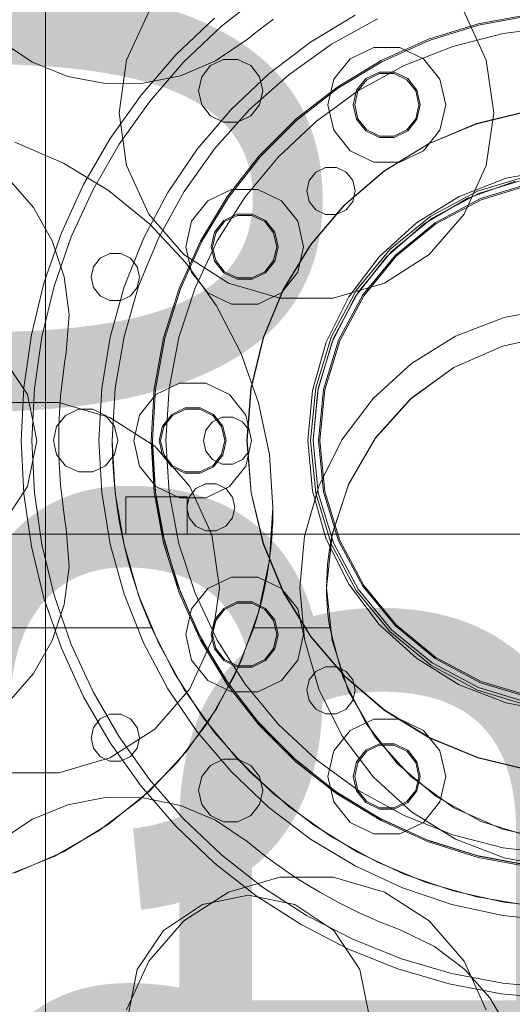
# Model space of a CAD drawing. Header units: millimetres. Extents: x -2233 to 61924, y -68080 to 6847.
# Tile 763 of 1022: x 24240 to 24424, y 1514 to 1882. Entities that reach past the tile are written whole.
import ezdxf

# ---------------------------------------------------------------- set-up
doc = ezdxf.new("R2010")
doc.units = ezdxf.units.MM
for name, color, linetype, lineweight in [('COTAS_O', 1, 'Continuous', 0), ('COTAS_P', 1, 'Continuous', 0), ('lateral_briquetadora', 7, 'Continuous', 0)]:
    doc.layers.add(name, color=color, linetype=linetype, lineweight=lineweight)
doc.dimstyles.new('R19_100', dxfattribs={"dimtxt": 250, "dimasz": 150, "dimexe": 150, "dimexo": 80, "dimgap": 100, "dimtad": 1, "dimtih": 1, "dimtoh": 1, "dimdsep": 46, "dimcen": 0.09, "dimadec": 0, "dimazin": 0, "dimtfac": 1, "dimtdec": 4, "dimtofl": 0, "dimtmove": 0, "dimatfit": 3, "dimfxl": 1, "dimtolj": 1, "dimtzin": 0, "dimarcsym": 0})

# ---------------------------------------------------------------- blocks, each defined once
blk = doc.blocks.new('DIM_R27_4')
at = {"layer": 'COTAS_P'}
for p, q in [((15248.37, 1279.09), (24311.82, 4109.09)), ((24311.82, 4109.09), (24155.23, 4107.34)), ((24311.82, 4109.09), (24182.05, 4021.43)), ((24580.07, 3250), (24311.82, 4109.09)), ((15248.37, 1279.09), (15378.14, 1366.76)), ((15248.37, 1279.09), (15404.97, 1280.85)), ((15516.62, 420), (15248.37, 1279.09))]:
    blk.add_line(p, q, dxfattribs=at)
blk.add_text('9495 P', height=250, rotation=17.3406, dxfattribs=at).set_placement((19750.29, 2789.55))
blk = doc.blocks.new('DIM_R27_7')
at = {"layer": 'COTAS_P'}
for p, q in [((24250.07, 2141), (24400.07, 2186)), ((26750.07, 2141), (26600.07, 2186)), ((24250.07, 1241), (24250.07, 2141)), ((24250.07, 2141), (26750.07, 2141)), ((24250.07, 2141), (24400.07, 2096)), ((26750.07, 2141), (26600.07, 2096)), ((26750.07, 1241), (26750.07, 2141))]:
    blk.add_line(p, q, dxfattribs=at)
blk.add_text('2500 P', height=250, dxfattribs=at).set_placement((25500.07, 2241))
blk = doc.blocks.new('DIM_R27_8')
at = {"layer": 'COTAS_P'}
for p, q in [((24250.07, 1241), (24650.07, 1241)), ((24650.07, 1241), (24605.07, 1091)), ((24650.07, 0), (24650.07, 1241)), ((24650.07, 1241), (24695.07, 1091)), ((24650.07, 0), (24605.07, 150)), ((24650.07, 0), (24695.07, 150)), ((24250.07, 0), (24650.07, 0))]:
    blk.add_line(p, q, dxfattribs=at)
blk.add_text('1241 P', height=250, rotation=90, dxfattribs=at).set_placement((24550.07, 620.5))
blk = doc.blocks.new('DIM_R27_28')
at = {"layer": 'COTAS_O'}
for p, q in [((23750.07, 2330), (24450.07, 2330)), ((24450.07, 2330), (24405.07, 2180)), ((24450.07, 0), (24450.07, 2330)), ((24450.07, 2330), (24495.07, 2180)), ((24450.07, 0), (24405.07, 150)), ((24450.07, 0), (24495.07, 150)), ((23750.07, 0), (24450.07, 0))]:
    blk.add_line(p, q, dxfattribs=at)
blk.add_text('2330 O', height=250, rotation=90, dxfattribs=at).set_placement((24350.07, 1165))

msp = doc.modelspace()

# ---------------------------------------------------------------- linework, layer by layer
at = {"layer": 'lateral_briquetadora'}
for p, q in [((24315.821, 1879.929), (24331.156, 1891.988)), ((24280.403, 1867.256), (24288.68, 1885.38)), ((24406.455, 1885.38), (24414.732, 1867.256)), ((24298.807, 1869.227), (24313.202, 1882.952)), ((24335.208, 1882.583), (24331.886, 1880.107)), ((24365.754, 1884.032), (24349.054, 1873.984)), ((24356.962, 1873.177), (24374.138, 1882.67)), ((24411.657, 1880.836), (24430.721, 1884.33)), ((24411.777, 1880.351), (24430.782, 1883.833)), ((24301.702, 1866.466), (24315.821, 1879.929)), ((24331.886, 1880.107), (24328.617, 1877.56)), ((24393.153, 1875.07), (24411.657, 1880.836)), ((24393.331, 1874.603), (24411.777, 1880.351)), ((24421.023, 1877.255), (24440.335, 1879.694)), ((24245.285, 1866.538), (24233.417, 1874.359)), ((24325.402, 1874.945), (24313.636, 1866.974)), ((24328.617, 1877.56), (24325.402, 1874.945)), ((24375.479, 1867.116), (24393.153, 1875.07)), ((24375.712, 1866.673), (24393.331, 1874.603)), ((24402.17, 1872.414), (24421.023, 1877.255)), ((24349.054, 1873.984), (24333.538, 1862.189)), ((24340.957, 1861.821), (24356.962, 1873.177)), ((24363.851, 1867.774), (24372.672, 1872.022)), ((24372.672, 1872.022), (24382.463, 1872.022)), ((24382.463, 1872.022), (24391.284, 1867.774)), ((24384.072, 1865.248), (24402.17, 1872.414)), ((24277.567, 1847.535), (24280.403, 1867.256)), ((24285.782, 1854.195), (24298.807, 1869.227)), ((24313.636, 1866.974), (24300.54, 1861.452)), ((24316.582, 1867.514), (24311.771, 1865.197)), ((24321.923, 1867.514), (24316.582, 1867.514)), ((24326.735, 1865.197), (24321.923, 1867.514)), ((24357.746, 1860.119), (24363.851, 1867.774)), ((24358.893, 1857.089), (24375.479, 1867.116)), ((24359.177, 1856.677), (24375.712, 1866.673)), ((24391.284, 1867.774), (24397.389, 1860.119)), ((24414.732, 1867.256), (24417.567, 1847.535)), ((24258.45, 1861.183), (24245.285, 1866.538)), ((24288.927, 1851.723), (24301.702, 1866.466)), ((24311.771, 1865.197), (24308.441, 1861.021)), ((24330.064, 1861.021), (24326.735, 1865.197)), ((24367.014, 1855.871), (24384.072, 1865.248)), ((24272.406, 1858.499), (24258.45, 1861.183)), ((24300.54, 1861.452), (24286.619, 1858.59)), ((24308.441, 1861.021), (24307.253, 1855.815)), ((24333.538, 1862.189), (24319.388, 1848.786)), ((24326.324, 1848.744), (24340.957, 1861.821)), ((24331.253, 1855.815), (24330.064, 1861.021)), ((24355.567, 1850.574), (24357.746, 1860.119)), ((24366.305, 1855.997), (24369.774, 1860.347)), ((24366.756, 1855.78), (24370.086, 1859.956)), ((24369.774, 1860.347), (24374.786, 1862.76)), ((24370.086, 1859.956), (24374.897, 1862.273)), ((24374.786, 1862.76), (24380.349, 1862.76)), ((24374.897, 1862.273), (24380.238, 1862.273)), ((24380.238, 1862.273), (24385.049, 1859.956)), ((24380.349, 1862.76), (24385.361, 1860.347)), ((24385.049, 1859.956), (24388.379, 1855.78)), ((24385.361, 1860.347), (24388.83, 1855.997)), ((24397.389, 1860.119), (24399.567, 1850.574)), ((24286.619, 1858.59), (24272.406, 1858.499)), ((24307.253, 1855.815), (24308.441, 1850.608)), ((24330.064, 1850.608), (24331.253, 1855.815)), ((24343.636, 1845.136), (24358.893, 1857.089)), ((24343.968, 1844.762), (24359.177, 1856.677)), ((24351.267, 1844.43), (24367.014, 1855.871)), ((24365.067, 1850.574), (24366.305, 1855.997)), ((24365.567, 1850.574), (24366.756, 1855.78)), ((24388.379, 1855.78), (24389.567, 1850.574)), ((24388.83, 1855.997), (24390.067, 1850.574)), ((24274.245, 1837.994), (24285.782, 1854.195)), ((24277.611, 1835.831), (24288.927, 1851.723)), ((24319.388, 1848.786), (24306.771, 1833.931)), ((24308.441, 1850.608), (24311.771, 1846.433)), ((24313.247, 1834.111), (24326.324, 1848.744)), ((24326.735, 1846.433), (24330.064, 1850.608)), ((24357.746, 1841.028), (24355.567, 1850.574)), ((24366.305, 1845.15), (24365.067, 1850.574)), ((24366.756, 1845.367), (24365.567, 1850.574)), ((24389.567, 1850.574), (24388.379, 1845.367)), ((24390.067, 1850.574), (24388.83, 1845.15)), ((24399.567, 1850.574), (24397.389, 1841.028)), ((24280.403, 1827.814), (24277.567, 1847.535)), ((24311.771, 1846.433), (24316.582, 1844.116)), ((24321.923, 1844.116), (24326.735, 1846.433)), ((24329.932, 1831.431), (24343.636, 1845.136)), ((24330.306, 1831.1), (24343.968, 1844.762)), ((24369.774, 1840.801), (24366.305, 1845.15)), ((24370.086, 1841.192), (24366.756, 1845.367)), ((24388.379, 1845.367), (24385.049, 1841.192)), ((24388.83, 1845.15), (24385.361, 1840.801)), ((24411.103, 1843.509), (24430.067, 1848.136)), ((24411.206, 1843.437), (24430.167, 1848.051)), ((24417.567, 1847.535), (24414.732, 1827.814)), ((24316.582, 1844.116), (24321.923, 1844.116)), ((24337.077, 1831.105), (24351.267, 1844.43)), ((24363.851, 1833.373), (24357.746, 1841.028)), ((24374.897, 1838.875), (24370.086, 1841.192)), ((24385.049, 1841.192), (24380.238, 1838.875)), ((24397.389, 1841.028), (24391.284, 1833.373)), ((24393.092, 1835.979), (24411.103, 1843.509)), ((24393.197, 1835.92), (24411.206, 1843.437)), ((24264.301, 1820.769), (24274.245, 1837.994)), ((24374.786, 1838.387), (24369.774, 1840.801)), ((24380.349, 1838.387), (24374.786, 1838.387)), ((24380.238, 1838.875), (24374.897, 1838.875)), ((24385.361, 1840.801), (24380.349, 1838.387)), ((24238.625, 1836.628), (24256.777, 1828.743)), ((24267.856, 1818.936), (24277.611, 1835.831)), ((24306.771, 1833.931), (24295.833, 1817.8)), ((24301.891, 1818.106), (24313.247, 1834.111)), ((24376.477, 1825.732), (24393.092, 1835.979)), ((24376.581, 1825.685), (24393.197, 1835.92)), ((24317.979, 1816.174), (24329.932, 1831.431)), ((24318.39, 1815.89), (24330.306, 1831.1)), ((24324.67, 1816.107), (24337.077, 1831.105)), ((24372.672, 1829.125), (24363.851, 1833.373)), ((24391.284, 1833.373), (24382.463, 1829.125)), ((24256.777, 1828.743), (24273.686, 1818.461)), ((24288.68, 1809.69), (24280.403, 1827.814)), ((24351.118, 1825.375), (24354.727, 1827.112)), ((24354.727, 1827.112), (24358.732, 1827.112)), ((24358.732, 1827.112), (24362.341, 1825.375)), ((24382.463, 1829.125), (24372.672, 1829.125)), ((24414.732, 1827.814), (24406.455, 1809.69)), ((24422.154, 1823.106), (24440.656, 1826.565)), ((24236.32, 1822.854), (24245.623, 1812.109)), ((24348.621, 1822.243), (24351.118, 1825.375)), ((24361.663, 1813.018), (24376.477, 1825.732)), ((24361.767, 1812.981), (24376.581, 1825.685)), ((24362.341, 1825.375), (24364.838, 1822.243)), ((24404.602, 1816.307), (24422.154, 1823.106)), ((24430.363, 1824.059), (24411.416, 1818.312)), ((24411.799, 1817.388), (24430.558, 1823.079)), ((24256.039, 1802.677), (24264.301, 1820.769)), ((24259.752, 1801.191), (24267.856, 1818.936)), ((24310.777, 1814.7), (24319.598, 1818.948)), ((24319.598, 1818.948), (24329.389, 1818.948)), ((24329.389, 1818.948), (24338.211, 1814.7)), ((24347.729, 1818.338), (24348.621, 1822.243)), ((24364.838, 1822.243), (24365.729, 1818.338)), ((24407.785, 1815.621), (24425.567, 1821.952)), ((24412.565, 1815.54), (24430.949, 1821.117)), ((24412.756, 1815.078), (24431.046, 1820.627)), ((24273.686, 1818.461), (24289.038, 1805.971)), ((24295.833, 1817.8), (24286.704, 1800.58)), ((24292.398, 1800.93), (24301.891, 1818.106)), ((24307.952, 1799.588), (24317.979, 1816.174)), ((24308.395, 1799.356), (24318.39, 1815.89)), ((24314.24, 1799.672), (24324.67, 1816.107)), ((24348.621, 1814.433), (24347.729, 1818.338)), ((24365.729, 1818.338), (24364.838, 1814.433)), ((24388.599, 1806.398), (24404.602, 1816.307)), ((24391.509, 1806.061), (24407.785, 1815.621)), ((24411.416, 1818.312), (24393.955, 1808.978)), ((24394.51, 1808.147), (24411.799, 1817.388)), ((24395.622, 1806.484), (24412.565, 1815.54)), ((24245.623, 1812.109), (24252.651, 1799.756)), ((24304.672, 1807.045), (24310.777, 1814.7)), ((24338.211, 1814.7), (24344.315, 1807.045)), ((24351.118, 1811.302), (24348.621, 1814.433)), ((24349.015, 1798.15), (24361.663, 1813.018)), ((24349.118, 1798.122), (24361.767, 1812.981)), ((24364.838, 1814.433), (24362.341, 1811.302)), ((24395.899, 1806.068), (24412.756, 1815.078)), ((24301.727, 1794.633), (24288.68, 1809.69)), ((24316.7, 1807.273), (24321.712, 1809.687)), ((24317.012, 1806.882), (24321.824, 1809.199)), ((24321.712, 1809.687), (24327.275, 1809.687)), ((24321.824, 1809.199), (24327.164, 1809.199)), ((24327.164, 1809.199), (24331.976, 1806.882)), ((24327.275, 1809.687), (24332.287, 1807.273)), ((24354.727, 1809.564), (24351.118, 1811.302)), ((24358.732, 1809.564), (24354.727, 1809.564)), ((24362.341, 1811.302), (24358.732, 1809.564)), ((24393.955, 1808.978), (24378.65, 1796.418)), ((24379.357, 1795.711), (24394.51, 1808.147)), ((24406.455, 1809.69), (24393.408, 1794.633)), ((24289.038, 1805.971), (24302.546, 1791.508)), ((24302.494, 1797.5), (24304.672, 1807.045)), ((24313.232, 1802.924), (24316.7, 1807.273)), ((24313.682, 1802.707), (24317.012, 1806.882)), ((24331.976, 1806.882), (24335.305, 1802.707)), ((24332.287, 1807.273), (24335.756, 1802.924)), ((24344.315, 1807.045), (24346.494, 1797.5)), ((24374.689, 1793.717), (24388.599, 1806.398)), ((24377.32, 1793.613), (24391.509, 1806.061)), ((24380.771, 1794.296), (24395.622, 1806.484)), ((24381.125, 1793.943), (24395.899, 1806.068)), ((24249.533, 1783.882), (24256.039, 1802.677)), ((24253.371, 1782.755), (24259.752, 1801.191)), ((24286.704, 1800.58), (24279.49, 1782.474)), ((24284.888, 1782.799), (24292.398, 1800.93)), ((24311.994, 1797.5), (24313.232, 1802.924)), ((24312.494, 1797.5), (24313.682, 1802.707)), ((24335.305, 1802.707), (24336.494, 1797.5)), ((24335.756, 1802.924), (24336.994, 1797.5)), ((24252.651, 1799.756), (24257.133, 1786.269)), ((24299.997, 1781.914), (24307.952, 1799.588)), ((24300.465, 1781.737), (24308.395, 1799.356)), ((24304.672, 1787.955), (24302.494, 1797.5)), ((24305.952, 1782.059), (24314.24, 1799.672)), ((24313.232, 1792.076), (24311.994, 1797.5)), ((24313.682, 1792.293), (24312.494, 1797.5)), ((24336.494, 1797.5), (24335.305, 1792.293)), ((24336.994, 1797.5), (24335.756, 1792.076)), ((24338.84, 1781.489), (24349.015, 1798.15)), ((24338.942, 1781.469), (24349.118, 1798.122)), ((24346.494, 1797.5), (24344.315, 1787.955)), ((24270.582, 1793.162), (24268.084, 1790.031)), ((24274.19, 1794.9), (24270.582, 1793.162)), ((24278.196, 1794.9), (24274.19, 1794.9)), ((24281.804, 1793.162), (24278.196, 1794.9)), ((24284.302, 1790.031), (24281.804, 1793.162)), ((24318.488, 1783.861), (24301.727, 1794.633)), ((24363.345, 1778.696), (24374.689, 1793.717)), ((24365.722, 1778.72), (24377.32, 1793.613)), ((24378.65, 1796.418), (24366.089, 1781.113)), ((24366.921, 1780.557), (24379.357, 1795.711)), ((24368.583, 1779.446), (24380.771, 1794.296)), ((24368.999, 1779.168), (24381.125, 1793.943)), ((24393.408, 1794.633), (24376.647, 1783.861)), ((24268.084, 1790.031), (24267.193, 1786.126)), ((24285.193, 1786.126), (24284.302, 1790.031)), ((24302.546, 1791.508), (24313.958, 1775.34)), ((24316.7, 1787.727), (24313.232, 1792.076)), ((24317.012, 1788.118), (24313.682, 1792.293)), ((24335.305, 1792.293), (24331.976, 1788.118)), ((24335.756, 1792.076), (24332.287, 1787.727)), ((24257.133, 1786.269), (24258.898, 1772.166)), ((24267.193, 1786.126), (24268.084, 1782.221)), ((24284.302, 1782.221), (24285.193, 1786.126)), ((24310.777, 1780.3), (24304.672, 1787.955)), ((24321.712, 1785.313), (24316.7, 1787.727)), ((24321.824, 1785.801), (24317.012, 1788.118)), ((24327.164, 1785.801), (24321.824, 1785.801)), ((24331.976, 1788.118), (24327.164, 1785.801)), ((24332.287, 1787.727), (24327.275, 1785.313)), ((24344.315, 1787.955), (24338.211, 1780.3)), ((24244.844, 1764.554), (24249.533, 1783.882)), ((24248.772, 1763.797), (24253.371, 1782.755)), ((24268.084, 1782.221), (24270.582, 1779.089)), ((24279.49, 1782.474), (24274.276, 1763.695)), ((24279.455, 1763.941), (24284.888, 1782.799)), ((24281.804, 1779.089), (24284.302, 1782.221)), ((24299.937, 1763.547), (24305.952, 1782.059)), ((24337.605, 1778.248), (24318.488, 1783.861)), ((24327.275, 1785.313), (24321.712, 1785.313)), ((24376.647, 1783.861), (24357.53, 1778.248)), ((24270.582, 1779.089), (24274.19, 1777.351)), ((24278.196, 1777.351), (24281.804, 1779.089)), ((24294.231, 1763.41), (24299.997, 1781.914)), ((24294.717, 1763.291), (24300.465, 1781.737)), ((24319.598, 1776.052), (24310.777, 1780.3)), ((24338.211, 1780.3), (24329.389, 1776.052)), ((24331.39, 1763.446), (24338.84, 1781.489)), ((24331.49, 1763.433), (24338.942, 1781.469)), ((24354.955, 1761.847), (24363.345, 1778.696)), ((24366.089, 1781.113), (24356.756, 1763.651)), ((24357.13, 1761.914), (24365.722, 1778.72)), ((24357.68, 1763.268), (24366.921, 1780.557)), ((24359.527, 1762.503), (24368.583, 1779.446)), ((24359.989, 1762.312), (24368.999, 1779.168)), ((24274.19, 1777.351), (24278.196, 1777.351)), ((24313.958, 1775.34), (24323.063, 1757.768)), ((24329.389, 1776.052), (24319.598, 1776.052)), ((24357.53, 1778.248), (24337.605, 1778.248)), ((24258.898, 1772.166), (24257.878, 1757.991)), ((24403.265, 1763.992), (24421.333, 1770.992)), ((24421.333, 1770.992), (24440.379, 1774.552)), ((24242.014, 1744.867), (24244.844, 1764.554)), ((24245.996, 1744.486), (24248.772, 1763.797)), ((24274.276, 1763.695), (24271.123, 1744.461)), ((24276.168, 1744.594), (24279.455, 1763.941)), ((24356.756, 1763.651), (24351.008, 1744.704)), ((24386.791, 1753.792), (24403.265, 1763.992)), ((24420.711, 1760.35), (24440.137, 1764.48)), ((24420.767, 1760.368), (24440.157, 1764.482)), ((24290.738, 1744.346), (24294.231, 1763.41)), ((24291.234, 1744.286), (24294.717, 1763.291)), ((24296.29, 1744.427), (24299.937, 1763.547)), ((24326.845, 1744.461), (24331.39, 1763.446)), ((24326.945, 1744.455), (24331.49, 1763.433)), ((24349.804, 1743.742), (24354.955, 1761.847)), ((24351.849, 1743.792), (24357.13, 1761.914)), ((24351.989, 1744.509), (24357.68, 1763.268)), ((24353.951, 1744.119), (24359.527, 1762.503)), ((24354.441, 1744.021), (24359.989, 1762.312)), ((24402.567, 1752.272), (24420.711, 1760.35)), ((24402.652, 1752.321), (24420.767, 1760.368)), ((24233.637, 1756.82), (24243.392, 1742.221)), ((24257.878, 1757.991), (24257.221, 1753.899)), ((24323.063, 1757.768), (24329.69, 1739.121)), ((24257.221, 1753.899), (24256.65, 1749.795)), ((24372.472, 1740.738), (24386.791, 1753.792)), ((24256.65, 1749.795), (24256.167, 1745.68)), ((24386.5, 1740.599), (24402.567, 1752.272)), ((24386.602, 1740.69), (24402.652, 1752.321)), ((24256.167, 1745.68), (24255.771, 1741.555)), ((24291.351, 1742.2), (24300.172, 1746.448)), ((24300.172, 1746.448), (24309.963, 1746.448)), ((24309.963, 1746.448), (24318.784, 1742.2)), ((24241.067, 1725), (24242.014, 1744.867)), ((24243.392, 1742.221), (24246.817, 1725)), ((24245.067, 1725), (24245.996, 1744.486)), ((24255.771, 1741.555), (24255.464, 1737.423)), ((24271.123, 1744.461), (24270.067, 1725)), ((24275.067, 1725), (24276.168, 1744.594)), ((24285.246, 1734.545), (24291.351, 1742.2)), ((24289.567, 1725), (24290.738, 1744.346)), ((24290.067, 1725), (24291.234, 1744.286)), ((24295.067, 1725), (24296.29, 1744.427)), ((24318.784, 1742.2), (24324.889, 1734.545)), ((24325.317, 1725), (24326.845, 1744.461)), ((24325.417, 1725), (24326.945, 1744.455)), ((24348.067, 1725), (24349.804, 1743.742)), ((24351.008, 1744.704), (24349.067, 1725)), ((24350.067, 1725), (24351.989, 1744.509)), ((24350.067, 1725), (24351.849, 1743.792)), ((24352.067, 1725), (24353.951, 1744.119)), ((24352.567, 1725), (24354.441, 1744.021)), ((24235.105, 1739.287), (24255.03, 1739.287)), ((24255.03, 1739.287), (24274.147, 1733.674)), ((24329.69, 1739.121), (24333.717, 1719.744)), ((24360.795, 1725.275), (24372.472, 1740.738)), ((24373.211, 1725.84), (24386.5, 1740.599)), ((24373.314, 1725.982), (24386.602, 1740.69)), ((24254.256, 1730.207), (24257.586, 1734.382)), ((24255.464, 1737.423), (24255.244, 1733.285)), ((24257.586, 1734.382), (24262.397, 1736.699)), ((24262.397, 1736.699), (24267.738, 1736.699)), ((24267.738, 1736.699), (24272.549, 1734.382)), ((24272.549, 1734.382), (24275.879, 1730.207)), ((24283.067, 1725), (24285.246, 1734.545)), ((24293.805, 1730.424), (24297.274, 1734.773)), ((24294.256, 1730.207), (24297.586, 1734.382)), ((24297.274, 1734.773), (24302.286, 1737.187)), ((24297.586, 1734.382), (24302.397, 1736.699)), ((24302.286, 1737.187), (24307.849, 1737.187)), ((24302.397, 1736.699), (24307.738, 1736.699)), ((24307.738, 1736.699), (24312.549, 1734.382)), ((24307.849, 1737.187), (24312.861, 1734.773)), ((24312.549, 1734.382), (24315.879, 1730.207)), ((24312.861, 1734.773), (24316.33, 1730.424)), ((24324.889, 1734.545), (24327.067, 1725)), ((24255.244, 1733.285), (24255.112, 1729.143)), ((24274.147, 1733.674), (24290.908, 1722.902)), ((24292.567, 1725), (24293.805, 1730.424)), ((24309.959, 1728.905), (24312.456, 1732.036)), ((24312.456, 1732.036), (24316.065, 1733.774)), ((24316.065, 1733.774), (24320.07, 1733.774)), ((24316.33, 1730.424), (24317.567, 1725)), ((24320.07, 1733.774), (24323.679, 1732.036)), ((24323.679, 1732.036), (24326.176, 1728.905)), ((24253.067, 1725), (24254.256, 1730.207)), ((24255.112, 1729.143), (24255.067, 1725)), ((24275.879, 1730.207), (24277.067, 1725)), ((24293.067, 1725), (24294.256, 1730.207)), ((24309.067, 1725), (24309.959, 1728.905)), ((24315.879, 1730.207), (24317.067, 1725)), ((24326.176, 1728.905), (24327.067, 1725)), ((24242.014, 1705.133), (24241.067, 1725)), ((24246.817, 1725), (24243.392, 1707.779)), ((24245.996, 1705.514), (24245.067, 1725)), ((24254.256, 1719.793), (24253.067, 1725)), ((24255.067, 1725), (24255.112, 1720.857)), ((24270.067, 1725), (24271.123, 1705.539)), ((24275.14, 1719.967), (24275.067, 1725)), ((24276.168, 1705.406), (24275.067, 1725)), ((24277.067, 1725), (24275.879, 1719.793)), ((24285.246, 1715.455), (24283.067, 1725)), ((24290.738, 1705.654), (24289.567, 1725)), ((24290.096, 1721.992), (24290.067, 1725)), ((24291.234, 1705.714), (24290.067, 1725)), ((24293.805, 1719.576), (24292.567, 1725)), ((24294.256, 1719.793), (24293.067, 1725)), ((24296.29, 1705.573), (24295.067, 1725)), ((24309.959, 1721.095), (24309.067, 1725)), ((24317.067, 1725), (24315.879, 1719.793)), ((24317.567, 1725), (24316.33, 1719.576)), ((24327.067, 1725), (24324.889, 1715.455)), ((24326.853, 1705.485), (24325.317, 1725)), ((24326.952, 1705.5), (24325.417, 1725)), ((24327.067, 1725), (24326.176, 1721.095)), ((24349.804, 1706.258), (24348.067, 1725)), ((24349.067, 1725), (24351.008, 1705.296)), ((24351.989, 1705.491), (24350.067, 1725)), ((24353.951, 1705.881), (24352.067, 1725)), ((24352.158, 1707.93), (24360.795, 1725.275)), ((24354.441, 1705.979), (24352.567, 1725)), ((24363.281, 1708.64), (24373.211, 1725.84)), ((24363.368, 1708.836), (24373.314, 1725.982)), ((24257.586, 1715.618), (24254.256, 1719.793)), ((24255.112, 1720.857), (24255.244, 1716.715)), ((24275.879, 1719.793), (24272.549, 1715.618)), ((24275.357, 1714.938), (24275.14, 1719.967)), ((24290.181, 1718.984), (24290.096, 1721.992)), ((24290.908, 1722.902), (24303.955, 1707.845)), ((24297.274, 1715.227), (24293.805, 1719.576)), ((24297.586, 1715.618), (24294.256, 1719.793)), ((24312.456, 1717.964), (24309.959, 1721.095)), ((24315.879, 1719.793), (24312.549, 1715.618)), ((24316.33, 1719.576), (24312.861, 1715.227)), ((24326.176, 1721.095), (24323.679, 1717.964)), ((24333.717, 1719.744), (24335.067, 1700)), ((24255.244, 1716.715), (24255.464, 1712.577)), ((24290.322, 1715.979), (24290.181, 1718.984)), ((24290.52, 1712.977), (24290.322, 1715.979)), ((24316.065, 1716.226), (24312.456, 1717.964)), ((24320.07, 1716.226), (24316.065, 1716.226)), ((24323.679, 1717.964), (24320.07, 1716.226)), ((24255.464, 1712.577), (24255.771, 1708.445)), ((24262.397, 1713.301), (24257.586, 1715.618)), ((24267.738, 1713.301), (24262.397, 1713.301)), ((24272.549, 1715.618), (24267.738, 1713.301)), ((24275.719, 1709.917), (24275.357, 1714.938)), ((24291.351, 1707.8), (24285.246, 1715.455)), ((24290.774, 1709.979), (24290.52, 1712.977)), ((24302.286, 1712.813), (24297.274, 1715.227)), ((24302.397, 1713.301), (24297.586, 1715.618)), ((24307.849, 1712.813), (24302.286, 1712.813)), ((24307.738, 1713.301), (24302.397, 1713.301)), ((24312.549, 1715.618), (24307.738, 1713.301)), ((24312.861, 1715.227), (24307.849, 1712.813)), ((24324.889, 1715.455), (24318.784, 1707.8)), ((24255.771, 1708.445), (24256.167, 1704.32)), ((24276.225, 1704.909), (24275.719, 1709.917)), ((24291.085, 1706.986), (24290.774, 1709.979)), ((24309.865, 1708.774), (24306.256, 1707.036)), ((24313.87, 1708.774), (24309.865, 1708.774)), ((24317.479, 1707.036), (24313.87, 1708.774)), ((24357.143, 1689.752), (24363.281, 1708.64)), ((24357.197, 1690), (24363.368, 1708.836)), ((24243.392, 1707.779), (24233.637, 1693.18)), ((24244.844, 1685.446), (24242.014, 1705.133)), ((24248.772, 1686.203), (24245.996, 1705.514)), ((24271.123, 1705.539), (24274.276, 1686.305)), ((24279.455, 1686.059), (24276.168, 1705.406)), ((24276.874, 1699.917), (24276.225, 1704.909)), ((24294.231, 1686.59), (24290.738, 1705.654)), ((24291.452, 1704), (24291.085, 1706.986)), ((24294.717, 1686.709), (24291.234, 1705.714)), ((24300.172, 1703.552), (24291.351, 1707.8)), ((24299.937, 1686.453), (24296.29, 1705.573)), ((24306.256, 1707.036), (24303.759, 1703.905)), ((24303.955, 1707.845), (24312.232, 1689.721)), ((24318.784, 1707.8), (24309.963, 1703.552)), ((24319.976, 1703.905), (24317.479, 1707.036)), ((24331.423, 1686.45), (24326.853, 1705.485)), ((24331.518, 1686.481), (24326.952, 1705.5)), ((24346.855, 1689.294), (24352.158, 1707.93)), ((24354.955, 1688.153), (24349.804, 1706.258)), ((24351.008, 1705.296), (24356.756, 1686.349)), ((24357.68, 1686.732), (24351.989, 1705.491)), ((24359.527, 1687.497), (24353.951, 1705.881)), ((24359.989, 1687.688), (24354.441, 1705.979)), ((24256.167, 1704.32), (24256.65, 1700.205)), ((24303.067, 1704), (24280.067, 1704)), ((24280.067, 1690), (24280.067, 1704)), ((24291.731, 1701.987), (24291.452, 1704)), ((24303.067, 1704), (24291.452, 1704)), ((24292.036, 1699.978), (24291.731, 1701.987)), ((24309.963, 1703.552), (24300.172, 1703.552)), ((24303.759, 1703.905), (24302.867, 1700)), ((24303.067, 1690), (24303.067, 1704)), ((24320.867, 1700), (24319.976, 1703.905)), ((24256.65, 1700.205), (24257.221, 1696.101)), ((24277.667, 1694.946), (24276.874, 1699.917)), ((24292.367, 1697.973), (24292.036, 1699.978)), ((24292.723, 1695.973), (24292.367, 1697.973)), ((24302.867, 1700), (24303.759, 1696.095)), ((24319.976, 1696.095), (24320.867, 1700)), ((24335.067, 1700), (24333.717, 1680.256)), ((24335.06, 1698.57), (24335.039, 1697.141)), ((24335.067, 1700), (24335.06, 1698.57)), ((24257.221, 1696.101), (24257.878, 1692.009)), ((24278.603, 1690), (24277.667, 1694.946)), ((24293.104, 1693.977), (24292.723, 1695.973)), ((24293.511, 1691.986), (24293.104, 1693.977)), ((24303.759, 1696.095), (24306.256, 1692.964)), ((24317.479, 1692.964), (24319.976, 1696.095)), ((24334.955, 1694.283), (24334.891, 1692.854)), ((24335.004, 1695.712), (24334.955, 1694.283)), ((24335.039, 1697.141), (24335.004, 1695.712)), ((24278.603, 1690), (23960.067, 1690)), ((24940.067, 1690), (24000.067, 1690)), ((24278.603, 1690), (24093.067, 1690)), ((24093.067, 1690), (24280.067, 1690)), ((24257.878, 1692.009), (24258.898, 1677.834)), ((24279.731, 1684.869), (24278.603, 1690)), ((24303.067, 1690), (24280.067, 1690)), ((24293.943, 1690), (24293.511, 1691.986)), ((24299.403, 1671.147), (24293.943, 1690)), ((24293.943, 1690), (24303.067, 1690)), ((24303.067, 1690), (24334.722, 1690)), ((24306.256, 1692.964), (24309.865, 1691.226)), ((24309.865, 1691.226), (24313.87, 1691.226)), ((24313.87, 1691.226), (24317.479, 1692.964)), ((24334.28, 1684.913), (24334.722, 1690)), ((24334.814, 1691.427), (24334.722, 1690)), ((24357.197, 1690), (24334.722, 1690)), ((24334.891, 1692.854), (24334.814, 1691.427)), ((24357.197, 1690), (24356.633, 1687.177)), ((24357.197, 1690), (24542.938, 1690)), ((24274.276, 1686.305), (24279.49, 1667.526)), ((24299.997, 1668.086), (24294.231, 1686.59)), ((24300.465, 1668.263), (24294.717, 1686.709)), ((24305.952, 1667.941), (24299.937, 1686.453)), ((24312.232, 1689.721), (24315.067, 1670)), ((24338.914, 1668.365), (24331.423, 1686.45)), ((24339.004, 1668.41), (24331.518, 1686.481)), ((24345.067, 1670), (24346.855, 1689.294)), ((24363.345, 1671.304), (24354.955, 1688.153)), ((24355.067, 1670), (24357.143, 1689.752)), ((24356.633, 1687.177), (24356.156, 1684.338)), ((24356.756, 1686.349), (24366.089, 1668.887)), ((24366.921, 1669.443), (24357.68, 1686.732)), ((24368.583, 1670.554), (24359.527, 1687.497)), ((24368.999, 1670.832), (24359.989, 1687.688)), ((24249.533, 1666.118), (24244.844, 1685.446)), ((24253.371, 1667.245), (24248.772, 1686.203)), ((24284.888, 1667.201), (24279.455, 1686.059)), ((24281.013, 1679.774), (24279.731, 1684.869)), ((24333.66, 1679.844), (24334.28, 1684.913)), ((24356.156, 1684.338), (24355.764, 1681.487)), ((24282.446, 1674.719), (24281.013, 1679.774)), ((24333.717, 1680.256), (24329.69, 1660.879)), ((24332.861, 1674.8), (24333.66, 1679.844)), ((24355.764, 1681.487), (24355.46, 1678.624)), ((24258.898, 1677.834), (24257.133, 1663.731)), ((24355.242, 1675.754), (24355.111, 1672.878)), ((24355.46, 1678.624), (24355.242, 1675.754)), ((24284.031, 1669.71), (24282.446, 1674.719)), ((24310.777, 1669.7), (24319.598, 1673.948)), ((24319.598, 1673.948), (24329.389, 1673.948)), ((24329.389, 1673.948), (24338.211, 1669.7)), ((24331.885, 1669.788), (24332.861, 1674.8)), ((24355.111, 1672.878), (24355.067, 1670)), ((24285.766, 1664.751), (24284.031, 1669.71)), ((24307.13, 1653.104), (24299.403, 1671.147)), ((24307.952, 1650.412), (24299.997, 1668.086)), ((24308.395, 1650.644), (24300.465, 1668.263)), ((24304.672, 1662.045), (24310.777, 1669.7)), ((24314.24, 1650.328), (24305.952, 1667.941)), ((24315.067, 1670), (24312.232, 1650.279)), ((24330.733, 1664.813), (24331.885, 1669.788)), ((24338.211, 1669.7), (24344.315, 1662.045)), ((24349.143, 1651.674), (24338.914, 1668.365)), ((24349.224, 1651.733), (24339.004, 1668.41)), ((24345.067, 1670), (24346.855, 1650.706)), ((24355.067, 1670), (24355.092, 1667.848)), ((24357.143, 1650.248), (24355.067, 1670)), ((24355.092, 1667.848), (24355.165, 1665.698)), ((24374.689, 1656.283), (24363.345, 1671.304)), ((24366.089, 1668.887), (24378.65, 1653.582)), ((24379.357, 1654.289), (24366.921, 1669.443)), ((24380.771, 1655.704), (24368.583, 1670.554)), ((24381.125, 1656.057), (24368.999, 1670.832)), ((24256.039, 1647.323), (24249.533, 1666.118)), ((24259.752, 1648.809), (24253.371, 1667.245)), ((24279.49, 1667.526), (24286.704, 1649.42)), ((24292.398, 1649.07), (24284.888, 1667.201)), ((24287.648, 1659.846), (24285.766, 1664.751)), ((24316.7, 1662.273), (24321.712, 1664.687)), ((24317.012, 1661.882), (24321.824, 1664.199)), ((24321.712, 1664.687), (24327.275, 1664.687)), ((24321.824, 1664.199), (24327.164, 1664.199)), ((24327.164, 1664.199), (24331.976, 1661.882)), ((24327.275, 1664.687), (24332.287, 1662.273)), ((24329.407, 1659.882), (24330.733, 1664.813)), ((24355.165, 1665.698), (24355.287, 1663.549)), ((24257.133, 1663.731), (24252.651, 1650.244)), ((24302.494, 1652.5), (24304.672, 1662.045)), ((24313.232, 1657.924), (24316.7, 1662.273)), ((24313.682, 1657.707), (24317.012, 1661.882)), ((24329.69, 1660.879), (24323.063, 1642.232)), ((24331.976, 1661.882), (24335.305, 1657.707)), ((24332.287, 1662.273), (24335.756, 1657.924)), ((24344.315, 1662.045), (24346.494, 1652.5)), ((24355.287, 1663.549), (24355.457, 1661.404)), ((24355.457, 1661.404), (24355.676, 1659.264)), ((24289.677, 1655), (24287.648, 1659.846)), ((24311.994, 1652.5), (24313.232, 1657.924)), ((24312.494, 1652.5), (24313.682, 1657.707)), ((24327.908, 1655), (24329.407, 1659.882)), ((24335.305, 1657.707), (24336.494, 1652.5)), ((24335.756, 1657.924), (24336.994, 1652.5)), ((24355.676, 1659.264), (24355.943, 1657.129)), ((24355.943, 1657.129), (24356.259, 1655)), ((24289.677, 1655), (23960.067, 1655)), ((24289.677, 1655), (24001.28, 1655)), ((24298.367, 1637.754), (24289.677, 1655)), ((24317.009, 1636.144), (24307.13, 1653.104)), ((24327.908, 1655), (24320.664, 1636.996)), ((24356.259, 1655), (24327.908, 1655)), ((24361.168, 1636.507), (24356.259, 1655)), ((24388.599, 1643.602), (24374.689, 1656.283)), ((24378.65, 1653.582), (24393.955, 1641.022)), ((24394.51, 1641.853), (24379.357, 1654.289)), ((24395.622, 1643.516), (24380.771, 1655.704)), ((24395.899, 1643.932), (24381.125, 1656.057)), ((24252.651, 1650.244), (24245.623, 1637.891)), ((24286.704, 1649.42), (24295.833, 1632.2)), ((24304.672, 1642.955), (24302.494, 1652.5)), ((24312.232, 1650.279), (24303.955, 1632.155)), ((24317.979, 1633.826), (24307.952, 1650.412)), ((24318.39, 1634.11), (24308.395, 1650.644)), ((24313.232, 1647.076), (24311.994, 1652.5)), ((24313.682, 1647.293), (24312.494, 1652.5)), ((24324.67, 1633.893), (24314.24, 1650.328)), ((24336.494, 1652.5), (24335.305, 1647.293)), ((24336.994, 1652.5), (24335.756, 1647.076)), ((24346.494, 1652.5), (24344.315, 1642.955)), ((24346.855, 1650.706), (24352.158, 1632.07)), ((24361.856, 1636.788), (24349.143, 1651.674)), ((24361.927, 1636.859), (24349.224, 1651.733)), ((24363.281, 1631.36), (24357.143, 1650.248)), ((24264.301, 1629.231), (24256.039, 1647.323)), ((24267.856, 1631.064), (24259.752, 1648.809)), ((24301.891, 1631.894), (24292.398, 1649.07)), ((24316.7, 1642.727), (24313.232, 1647.076)), ((24317.012, 1643.118), (24313.682, 1647.293)), ((24335.305, 1647.293), (24331.976, 1643.118)), ((24335.756, 1647.076), (24332.287, 1642.727)), ((24310.777, 1635.3), (24304.672, 1642.955)), ((24323.063, 1642.232), (24313.958, 1624.66)), ((24321.712, 1640.313), (24316.7, 1642.727)), ((24321.824, 1640.801), (24317.012, 1643.118)), ((24331.976, 1643.118), (24327.164, 1640.801)), ((24332.287, 1642.727), (24327.275, 1640.313)), ((24344.315, 1642.955), (24338.211, 1635.3)), ((24404.602, 1633.693), (24388.599, 1643.602)), ((24412.565, 1634.46), (24395.622, 1643.516)), ((24412.756, 1634.922), (24395.899, 1643.932)), ((24327.275, 1640.313), (24321.712, 1640.313)), ((24327.164, 1640.801), (24321.824, 1640.801)), ((24348.621, 1635.567), (24351.118, 1638.698)), ((24351.118, 1638.698), (24354.727, 1640.436)), ((24354.727, 1640.436), (24358.732, 1640.436)), ((24358.732, 1640.436), (24362.341, 1638.698)), ((24362.341, 1638.698), (24364.838, 1635.567)), ((24393.955, 1641.022), (24411.416, 1631.688)), ((24411.799, 1632.612), (24394.51, 1641.853)), ((24245.623, 1637.891), (24236.32, 1627.146)), ((24308.903, 1621.57), (24298.367, 1637.754)), ((24319.598, 1631.052), (24310.777, 1635.3)), ((24320.664, 1636.996), (24311.081, 1620.12)), ((24328.89, 1620.52), (24317.009, 1636.144)), ((24338.211, 1635.3), (24329.389, 1631.052)), ((24347.729, 1631.662), (24348.621, 1635.567)), ((24369.682, 1619.372), (24361.168, 1636.507)), ((24376.741, 1624.075), (24361.856, 1636.788)), ((24376.8, 1624.156), (24361.927, 1636.859)), ((24364.838, 1635.567), (24365.729, 1631.662)), ((24431.046, 1629.373), (24412.756, 1634.922)), ((24277.611, 1614.169), (24267.856, 1631.064)), ((24303.955, 1632.155), (24290.908, 1617.098)), ((24295.833, 1632.2), (24306.771, 1616.069)), ((24313.247, 1615.889), (24301.891, 1631.894)), ((24329.932, 1618.569), (24317.979, 1633.826)), ((24330.306, 1618.9), (24318.39, 1634.11)), ((24329.389, 1631.052), (24319.598, 1631.052)), ((24337.077, 1618.895), (24324.67, 1633.893)), ((24348.621, 1627.757), (24347.729, 1631.662)), ((24352.158, 1632.07), (24360.795, 1614.725)), ((24373.211, 1614.16), (24363.281, 1631.36)), ((24365.729, 1631.662), (24364.838, 1627.757)), ((24422.154, 1626.894), (24404.602, 1633.693)), ((24411.416, 1631.688), (24430.363, 1625.941)), ((24430.558, 1626.921), (24411.799, 1632.612)), ((24430.949, 1628.883), (24412.565, 1634.46)), ((24274.245, 1612.006), (24264.301, 1629.231)), ((24351.118, 1624.625), (24348.621, 1627.757)), ((24364.838, 1627.757), (24362.341, 1624.625)), ((24313.958, 1624.66), (24302.546, 1608.492)), ((24354.727, 1622.888), (24351.118, 1624.625)), ((24362.341, 1624.625), (24358.732, 1622.888)), ((24393.432, 1613.847), (24376.741, 1624.075)), ((24393.478, 1613.936), (24376.8, 1624.156)), ((24440.656, 1623.435), (24422.154, 1626.894)), ((24270.582, 1620.911), (24268.084, 1617.779)), ((24274.19, 1622.649), (24270.582, 1620.911)), ((24278.196, 1622.649), (24274.19, 1622.649)), ((24281.804, 1620.911), (24278.196, 1622.649)), ((24284.302, 1617.779), (24281.804, 1620.911)), ((24311.081, 1620.12), (24299.329, 1604.675)), ((24321.159, 1606.646), (24308.903, 1621.57)), ((24342.595, 1606.469), (24328.89, 1620.52)), ((24358.732, 1622.888), (24354.727, 1622.888)), ((24363.851, 1616.627), (24372.672, 1620.875)), ((24372.672, 1620.875), (24382.463, 1620.875)), ((24382.463, 1620.875), (24391.284, 1616.627)), ((24268.084, 1617.779), (24267.193, 1613.874)), ((24290.908, 1617.098), (24274.147, 1606.326)), ((24285.193, 1613.874), (24284.302, 1617.779)), ((24343.636, 1604.864), (24329.932, 1618.569)), ((24343.968, 1605.238), (24330.306, 1618.9)), ((24351.267, 1605.57), (24337.077, 1618.895)), ((24357.746, 1608.972), (24363.851, 1616.627)), ((24381.457, 1604.291), (24369.682, 1619.372)), ((24391.284, 1616.627), (24397.389, 1608.972)), ((24267.193, 1613.874), (24268.084, 1609.969)), ((24288.927, 1598.277), (24277.611, 1614.169)), ((24284.302, 1609.969), (24285.193, 1613.874)), ((24306.771, 1616.069), (24319.388, 1601.214)), ((24326.324, 1601.256), (24313.247, 1615.889)), ((24360.795, 1614.725), (24372.472, 1599.262)), ((24386.5, 1599.401), (24373.211, 1614.16)), ((24411.518, 1606.356), (24393.432, 1613.847)), ((24411.549, 1606.451), (24393.478, 1613.936)), ((24268.084, 1609.969), (24270.582, 1606.838)), ((24285.782, 1595.805), (24274.245, 1612.006)), ((24281.804, 1606.838), (24284.302, 1609.969)), ((24355.567, 1599.426), (24357.746, 1608.972)), ((24366.305, 1604.85), (24369.774, 1609.199)), ((24369.774, 1609.199), (24374.786, 1611.613)), ((24370.086, 1608.808), (24374.897, 1611.125)), ((24374.786, 1611.613), (24380.349, 1611.613)), ((24374.897, 1611.125), (24380.238, 1611.125)), ((24380.238, 1611.125), (24385.049, 1608.808)), ((24380.349, 1611.613), (24385.361, 1609.199)), ((24385.361, 1609.199), (24388.83, 1604.85)), ((24397.389, 1608.972), (24399.567, 1599.426)), ((24274.147, 1606.326), (24255.03, 1600.713)), ((24270.582, 1606.838), (24274.19, 1605.1)), ((24278.196, 1605.1), (24281.804, 1606.838)), ((24302.546, 1608.492), (24289.038, 1594.029)), ((24316.582, 1605.884), (24311.771, 1603.567)), ((24321.923, 1605.884), (24316.582, 1605.884)), ((24334.985, 1593.163), (24321.159, 1606.646)), ((24326.735, 1603.567), (24321.923, 1605.884)), ((24357.917, 1594.202), (24342.595, 1606.469)), ((24359.177, 1593.323), (24343.968, 1605.238)), ((24367.014, 1594.129), (24351.267, 1605.57)), ((24366.756, 1604.633), (24370.086, 1608.808)), ((24385.049, 1608.808), (24388.379, 1604.633)), ((24430.552, 1601.786), (24411.518, 1606.356)), ((24430.568, 1601.885), (24411.549, 1606.451)), ((24274.19, 1605.1), (24278.196, 1605.1)), ((24299.329, 1604.675), (24285.621, 1590.938)), ((24311.771, 1603.567), (24308.441, 1599.392)), ((24330.064, 1599.392), (24326.735, 1603.567)), ((24358.893, 1592.911), (24343.636, 1604.864)), ((24365.067, 1599.426), (24366.305, 1604.85)), ((24365.567, 1599.426), (24366.756, 1604.633)), ((24396.016, 1591.876), (24381.457, 1604.291)), ((24388.379, 1604.633), (24389.567, 1599.426)), ((24388.83, 1604.85), (24390.067, 1599.426)), ((24255.03, 1600.713), (24235.105, 1600.713)), ((24301.702, 1583.534), (24288.927, 1598.277)), ((24308.441, 1599.392), (24307.253, 1594.185)), ((24319.388, 1601.214), (24333.538, 1587.811)), ((24340.957, 1588.179), (24326.324, 1601.256)), ((24331.253, 1594.185), (24330.064, 1599.392)), ((24357.746, 1589.881), (24355.567, 1599.426)), ((24366.305, 1594.003), (24365.067, 1599.426)), ((24366.756, 1594.22), (24365.567, 1599.426)), ((24372.472, 1599.262), (24386.791, 1586.208)), ((24402.567, 1587.728), (24386.5, 1599.401)), ((24389.567, 1599.426), (24388.379, 1594.22)), ((24390.067, 1599.426), (24388.83, 1594.003)), ((24399.567, 1599.426), (24397.389, 1589.881)), ((24298.807, 1580.773), (24285.782, 1595.805)), ((24374.626, 1583.902), (24357.917, 1594.202)), ((24370.086, 1590.044), (24366.756, 1594.22)), ((24388.379, 1594.22), (24385.049, 1590.044)), ((24258.45, 1588.817), (24272.406, 1591.501)), ((24285.621, 1590.938), (24270.201, 1579.155)), ((24272.406, 1591.501), (24286.619, 1591.41)), ((24289.038, 1594.029), (24273.686, 1581.539)), ((24286.619, 1591.41), (24300.54, 1588.548)), ((24307.253, 1594.185), (24308.441, 1588.979)), ((24330.064, 1588.979), (24331.253, 1594.185)), ((24350.212, 1581.286), (24334.985, 1593.163)), ((24375.479, 1582.884), (24358.893, 1592.911)), ((24375.712, 1583.327), (24359.177, 1593.323)), ((24369.774, 1589.653), (24366.305, 1594.003)), ((24384.072, 1584.752), (24367.014, 1594.129)), ((24388.83, 1594.003), (24385.361, 1589.653)), ((24412.767, 1582.629), (24396.016, 1591.876)), ((24245.285, 1583.462), (24258.45, 1588.817)), ((24300.54, 1588.548), (24313.636, 1583.026)), ((24308.441, 1588.979), (24311.771, 1584.803)), ((24326.735, 1584.803), (24330.064, 1588.979)), ((24333.538, 1587.811), (24349.054, 1576.016)), ((24356.962, 1576.823), (24340.957, 1588.179)), ((24363.851, 1582.226), (24357.746, 1589.881)), ((24374.786, 1587.24), (24369.774, 1589.653)), ((24374.897, 1587.727), (24370.086, 1590.044)), ((24380.349, 1587.24), (24374.786, 1587.24)), ((24380.238, 1587.727), (24374.897, 1587.727)), ((24385.049, 1590.044), (24380.238, 1587.727)), ((24385.361, 1589.653), (24380.349, 1587.24)), ((24397.389, 1589.881), (24391.284, 1582.226)), ((24420.711, 1579.65), (24402.567, 1587.728)), ((24233.417, 1575.641), (24245.285, 1583.462)), ((24315.821, 1570.071), (24301.702, 1583.534)), ((24311.771, 1584.803), (24316.582, 1582.486)), ((24321.923, 1582.486), (24326.735, 1584.803)), ((24392.47, 1575.727), (24374.626, 1583.902)), ((24393.331, 1575.397), (24375.712, 1583.327)), ((24402.17, 1577.586), (24384.072, 1584.752)), ((24386.791, 1586.208), (24403.265, 1576.008)), ((24273.686, 1581.539), (24256.777, 1571.257)), ((24313.202, 1567.048), (24298.807, 1580.773)), ((24313.636, 1583.026), (24325.402, 1575.055)), ((24316.582, 1582.486), (24321.923, 1582.486)), ((24366.655, 1571.158), (24350.212, 1581.286)), ((24372.672, 1577.978), (24363.851, 1582.226)), ((24393.153, 1574.93), (24375.479, 1582.884)), ((24391.284, 1582.226), (24382.463, 1577.978)), ((24431.031, 1576.927), (24412.767, 1582.629)), ((24440.137, 1575.52), (24420.711, 1579.65)), ((24270.201, 1579.155), (24253.345, 1569.536)), ((24349.054, 1576.016), (24365.754, 1565.968)), ((24374.138, 1567.33), (24356.962, 1576.823)), ((24382.463, 1577.978), (24372.672, 1577.978)), ((24421.023, 1572.745), (24402.17, 1577.586)), ((24403.265, 1576.008), (24421.333, 1569.008)), ((24325.402, 1575.055), (24328.617, 1572.44)), ((24328.617, 1572.44), (24331.886, 1569.893)), ((24411.18, 1569.798), (24392.47, 1575.727)), ((24411.657, 1569.164), (24393.153, 1574.93)), ((24411.777, 1569.649), (24393.331, 1575.397)), ((24440.335, 1570.306), (24421.023, 1572.745)), ((24253.345, 1569.536), (24235.356, 1562.254)), ((24256.777, 1571.257), (24238.625, 1563.372)), ((24331.156, 1558.012), (24315.821, 1570.071)), ((24331.886, 1569.893), (24335.208, 1567.417)), ((24384.113, 1562.904), (24366.655, 1571.158)), ((24430.477, 1566.204), (24411.18, 1569.798)), ((24430.721, 1565.67), (24411.657, 1569.164)), ((24430.782, 1566.167), (24411.777, 1569.649)), ((24421.333, 1569.008), (24440.379, 1565.448)), ((24328.836, 1554.754), (24313.202, 1567.048)), ((24335.208, 1567.417), (24338.582, 1565.012)), ((24338.582, 1565.012), (24342.007, 1562.679)), ((24365.754, 1565.968), (24383.443, 1557.784)), ((24392.269, 1559.82), (24374.138, 1567.33)), ((24318.488, 1556.139), (24337.605, 1561.752)), ((24337.605, 1561.752), (24357.53, 1561.752)), ((24342.007, 1562.679), (24345.481, 1560.42)), ((24357.53, 1561.752), (24376.647, 1556.139)), ((24402.375, 1556.624), (24384.113, 1562.904)), ((24347.567, 1547.465), (24331.156, 1558.012)), ((24345.481, 1560.42), (24349.001, 1558.235)), ((24349.001, 1558.235), (24352.567, 1556.125)), ((24383.443, 1557.784), (24401.912, 1551.561)), ((24411.126, 1554.388), (24392.269, 1559.82)), ((24301.727, 1545.367), (24318.488, 1556.139)), ((24308.722, 1551.584), (24325.942, 1555.009)), ((24325.942, 1555.009), (24343.163, 1551.584)), ((24345.567, 1544.001), (24328.836, 1554.754)), ((24352.567, 1556.125), (24356.178, 1554.091)), ((24356.178, 1554.091), (24359.831, 1552.135)), ((24376.647, 1556.139), (24393.408, 1545.367)), ((24421.218, 1552.394), (24402.375, 1556.624)), ((24430.474, 1551.1), (24411.126, 1554.388)), ((24294.123, 1541.829), (24308.722, 1551.584)), ((24343.163, 1551.584), (24357.762, 1541.829)), ((24359.831, 1552.135), (24363.524, 1550.257)), ((24363.524, 1550.257), (24367.257, 1548.457)), ((24401.912, 1551.561), (24420.947, 1547.371)), ((24440.412, 1550.267), (24421.218, 1552.394)), ((24364.907, 1538.525), (24347.567, 1547.465)), ((24367.257, 1548.457), (24371.027, 1546.737)), ((24371.027, 1546.737), (24374.832, 1545.098)), ((24420.947, 1547.371), (24440.322, 1545.264)), ((24288.68, 1530.31), (24301.727, 1545.367)), ((24363.246, 1534.887), (24345.567, 1544.001)), ((24374.832, 1545.098), (24378.672, 1543.54)), ((24378.672, 1543.54), (24382.544, 1542.064)), ((24393.408, 1545.367), (24406.455, 1530.31)), ((24284.368, 1527.23), (24294.123, 1541.829)), ((24357.762, 1541.829), (24367.517, 1527.23)), ((24382.544, 1542.064), (24395.33, 1535.86)), ((24383.019, 1531.275), (24364.907, 1538.525)), ((24395.33, 1535.86), (24406.661, 1527.28)), ((24381.71, 1527.495), (24363.246, 1534.887)), ((24280.403, 1512.186), (24288.68, 1530.31)), ((24401.737, 1525.779), (24383.019, 1531.275)), ((24406.455, 1530.31), (24414.732, 1512.186)), ((24280.942, 1510.009), (24284.368, 1527.23)), ((24367.517, 1527.23), (24370.942, 1510.009)), ((24400.794, 1521.891), (24381.71, 1527.495)), ((24420.893, 1522.087), (24401.737, 1525.779)), ((24406.661, 1527.28), (24416.1, 1516.654)), ((24420.324, 1518.127), (24400.794, 1521.891)), ((24440.313, 1520.232), (24420.893, 1522.087)), ((24440.123, 1516.237), (24420.324, 1518.127)), ((24416.1, 1516.654), (24423.284, 1504.391))]:
    msp.add_line(p, q, dxfattribs=at)

# ---------------------------------------------------------------- dimensions: what is measured, and where the dimension line sits
at = {"layer": 'COTAS_O'}
dim = msp.add_aligned_dim(p1=(23750.067, 0), p2=(23750.067, 2330), distance=-700, text='<> O', dimstyle='R19_100', dxfattribs=at)
dim.commit()
dim.dimension.update_dxf_attribs({"geometry": 'DIM_R27_28', "text_midpoint": (24450.067, 1165)})
at = {"layer": 'COTAS_P'}
for p1, p2, distance, picture, middle in [((15516.618, 420), (24580.067, 3250), 900, 'DIM_R27_4', (19780.096, 2694.095)), ((24250.067, 1241), (26750.067, 1241), 900, 'DIM_R27_7', (25500.067, 2141)), ((24250.067, 0), (24250.067, 1241), -400, 'DIM_R27_8', (24650.067, 620.5))]:
    dim = msp.add_aligned_dim(p1=p1, p2=p2, distance=distance, text='<> P', dimstyle='R19_100', dxfattribs=at)
    dim.commit()
    dim.dimension.update_dxf_attribs({"geometry": picture, "text_midpoint": middle})

doc.saveas('drawing.dxf')
